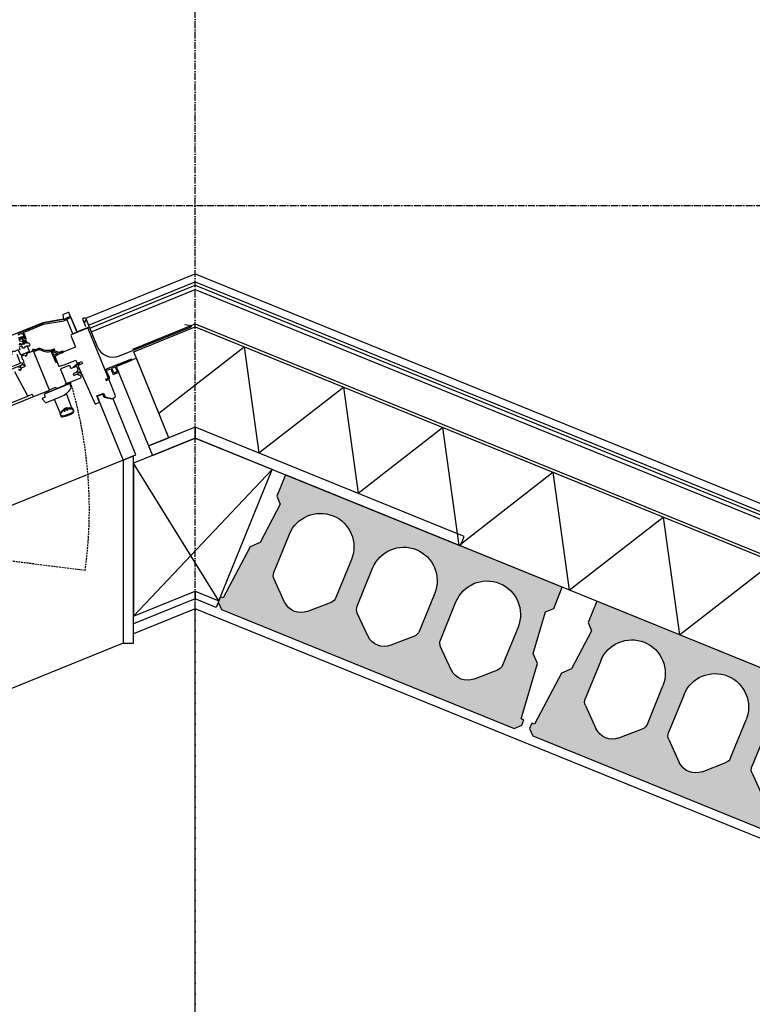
# Model space of a CAD drawing. Header units: millimetres. Extents: x -297000 to 504135, y -166520 to 252050.
# Tile 298 of 416: x 23618 to 24898, y -8295 to -6576. Entities that reach past the tile are written whole.
import ezdxf

# ---------------------------------------------------------------- set-up
doc = ezdxf.new("R2010")
doc.units = ezdxf.units.MM
doc.header["$MEASUREMENT"] = 0
for name, pattern in [('ACAD_ISO10W100', [18, 12, -3, 0, -3]), ('CENTER', [50.800000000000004, 31.75, -6.349999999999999, 6.349999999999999, -6.349999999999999]), ('HIDDEN2', [4.762499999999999, 3.175, -1.5875])]:
    doc.linetypes.add(name, pattern=pattern)
doc.layers.get('Defpoints').update_dxf_attribs({"color": 6})
for name, color, linetype in [('010_D0050_D', 1, 'Continuous'), ('040_AXPRI_B', 9, 'CENTER'), ('068_HATCH_H', 8, 'Continuous'), ('200_PRIMA_G', 3, 'Continuous'), ('210_INSUL_G', 8, 'Continuous'), ('210_WALEX_E', 2, 'Continuous'), ('210_WALEX_G', 2, 'Continuous'), ('220_WALIN_E', 1, 'Continuous'), ('299_CONCR_G', 3, 'Continuous'), ('299_CONCR_H', 251, 'Continuous'), ('299_STEEL_G', 3, 'Continuous'), ('310_WINDO_E', 1, 'Continuous'), ('310_WINDO_G', 1, 'Continuous'), ('420_WAFIN_G', 1, 'Continuous'), ('450_CEIFI_G', 2, 'Continuous'), ('480_OTHFI_G', 4, 'Continuous')]:
    doc.layers.add(name, color=color, linetype=linetype)
doc.styles.add('VMX 2 MEDIUM 50', font='unvr55w.TTF', dxfattribs={"height": 100})
doc.dimstyles.new('VMX 50', dxfattribs={"dimscale": 50, "dimtxt": 1, "dimasz": 1, "dimexe": 2, "dimexo": 2, "dimgap": 0.7, "dimtad": 1, "dimdec": 0, "dimdsep": 46, "dimtxsty": 'VMX 2 MEDIUM 50', "dimblk1": 'VMX-DIM-ARROW', "dimblk2": 'VMX-DIM-ARROW', "dimsah": 1, "dimcen": 1, "dimdle": 2, "dimse1": 1, "dimse2": 1, "dimclrd": 256, "dimclre": 256, "dimclrt": 256, "dimadec": 0, "dimazin": 0, "dimtm": 1e-09, "dimtfac": 1, "dimtdec": 0, "dimtmove": 2, "dimatfit": 2, "dimldrblk": 'VMX-DIM-ARROW', "dimfxl": 0, "dimtolj": 2, "dimlwd": -1, "dimarcsym": 0})

# ---------------------------------------------------------------- blocks, each defined once
blk = doc.blocks.new('VMX-DIM-ARROW')
h = blk.add_hatch(color=256)
edge = h.paths.add_edge_path()
edge.add_arc((0, 0), 0.5, 0, 360)
for p, q in [((0, 2.500000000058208), (0, -2.499999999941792)), ((-2.5, 0), (2.5, 0))]:
    blk.add_line(p, q)
blk = doc.blocks.new('*D480')
at = {"layer": '010_D0050_D'}
blk.add_line((22574.99999995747, -8730.000001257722), (22574.99999995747, -7655.480718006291), dxfattribs=at)
at = {"layer": 'Defpoints', "color": 0}
for p in [(22574.99999995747, -7605.480718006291), (24963.00204499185, -7605.480718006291), (28132.99994922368, -8780.000001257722)]:
    blk.add_point(p, dxfattribs=at)
at = {"layer": '010_D0050_D', "xscale": 50, "yscale": 50, "zscale": 50}
for p, rotation in [((22574.99999995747, -7605.480718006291), 90), ((22574.99999995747, -8780.000001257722), 270)]:
    blk.add_blockref('VMX-DIM-ARROW', p, dxfattribs=dict(at, rotation=rotation))
at = {"layer": '010_D0050_D', "insert": (22488.86605240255, -8192.740359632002), "char_height": 100, "attachment_point": 5, "rotation": 90, "style": 'VMX 2 MEDIUM 50'}
blk.add_mtext('\\A2;1175', dxfattribs=at)
blk = doc.blocks.new('*D481')
at = {"layer": '010_D0050_D'}
blk.add_line((22824.99999995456, -7655.480718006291), (22824.99999995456, -11750.00000125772), dxfattribs=at)
at = {"layer": 'Defpoints', "color": 0}
for p in [(24838.00204498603, -7605.480718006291), (22824.99999995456, -11800.00000125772), (24838.0054926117, -11800.00000125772)]:
    blk.add_point(p, dxfattribs=at)
at = {"layer": '010_D0050_D', "xscale": 50, "yscale": 50, "zscale": 50}
for p, rotation in [((22824.99999995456, -7605.480718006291), 90), ((22824.99999995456, -11800.00000125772), 270)]:
    blk.add_blockref('VMX-DIM-ARROW', p, dxfattribs=dict(at, rotation=rotation))
at = {"layer": '010_D0050_D', "insert": (22738.12189931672, -9702.740359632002), "char_height": 100, "attachment_point": 5, "rotation": 90, "style": 'VMX 2 MEDIUM 50'}
blk.add_mtext('\\A2;4195', dxfattribs=at)
blk = doc.blocks.new('GRID02')
at = {"layer": '040_AXPRI_B', "linetype": 'ACAD_ISO10W100'}
blk.add_line((11599.99999780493, -2483.903999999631), (11599.9999978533, 11470.78071810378), dxfattribs=at)
blk.add_lwpolyline([(-4000, 8700), (27199.99999785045, 8700)], dxfattribs=at)
blk = doc.blocks.new('KANAALPLAAT260_passtrook3')
at = {"layer": '299_CONCR_H'}
h = blk.add_hatch(color=256, dxfattribs=at)
edge = h.paths.add_edge_path(flags=16)
edge.add_arc((-129, 146.5), 58.5, 0, 180, ccw=False)
edge.add_line((-70.5, 146.5), (-70.5, 74.60282490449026))
edge.add_arc((-85.49999999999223, 74.60282490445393), 14.99999999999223, -46.84158311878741, 1.3881162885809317e-10, ccw=False)
edge.add_line((-75.2397319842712, 63.66084609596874), (-107.3285527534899, 33.57123368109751))
edge.add_arc((-128.9999999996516, 56.68257113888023), 31.68257478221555, 228.8145178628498, 313.15841688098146, ccw=False)
edge.add_arc((-129.000000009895, 56.68257114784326), 31.68257478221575, 226.8415831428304, 228.8145178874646, ccw=False)
edge.add_line((-150.6714472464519, 33.57123368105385), (-182.7602680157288, 63.66084609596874))
edge.add_arc((-172.5000000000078, 74.60282490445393), 14.99999999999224, 179.9999999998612, 226.8415831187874, ccw=False)
edge.add_line((-187.5, 74.60282490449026), (-187.5, 146.5))
edge = h.paths.add_edge_path(flags=16)
edge.add_arc((-443, 146.4999999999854), 58.5, 0, 180, ccw=False)
edge.add_line((-384.5, 146.4999999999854), (-384.5, 74.60282490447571))
edge.add_arc((-399.4999999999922, 74.60282490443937), 14.99999999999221, -46.841583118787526, 1.3881162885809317e-10, ccw=False)
edge.add_line((-389.2397319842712, 63.66084609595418), (-421.3285527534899, 33.57123368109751))
edge.add_arc((-442.9999999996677, 56.68257113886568), 31.68257478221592, 228.814517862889, 313.1584168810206, ccw=False)
edge.add_arc((-443.000000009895, 56.68257114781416), 31.68257478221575, 226.8415831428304, 228.8145178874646, ccw=False)
edge.add_line((-464.6714472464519, 33.57123368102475), (-496.7602680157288, 63.66084609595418))
edge.add_arc((-486.5000000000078, 74.60282490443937), 14.99999999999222, 179.9999999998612, 226.8415831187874, ccw=False)
edge.add_line((-501.5, 74.60282490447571), (-501.5, 146.4999999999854))
edge = h.paths.add_edge_path(flags=16)
edge.add_arc((-285.9999999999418, 146.5000000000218), 58.5, -7.105427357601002e-12, 179.9999999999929, ccw=False)
edge.add_line((-227.4999999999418, 146.5000000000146), (-227.4999999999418, 74.60282490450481))
edge.add_arc((-242.499999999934, 74.60282490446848), 14.99999999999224, -46.84158311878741, 1.3881162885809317e-10, ccw=False)
edge.add_line((-232.239731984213, 63.66084609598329), (-264.3285527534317, 33.57123368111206))
edge.add_arc((-285.9999999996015, 56.68257113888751), 31.68257478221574, 228.8145178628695, 313.158416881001, ccw=False)
edge.add_arc((-286.0000000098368, 56.68257114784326), 31.68257478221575, 226.8415831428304, 228.8145178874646, ccw=False)
edge.add_line((-307.6714472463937, 33.57123368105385), (-339.7602680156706, 63.66084609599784))
edge.add_arc((-329.4999999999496, 74.60282490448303), 14.99999999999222, 179.9999999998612, 226.8415831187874, ccw=False)
edge.add_line((-344.4999999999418, 74.60282490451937), (-344.4999999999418, 146.5000000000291))
h.paths.add_polyline_path([(-572, -1.455191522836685e-11), (-572, -10.00000000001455), (-561.9999999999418, -20.00000000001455), (-9.999999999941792, -20), (0, -10), (0, 0), (-5, 0), (-15.04962799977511, 100.4962809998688), (-28.44946200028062, 113.8961149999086), (-35.96350099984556, 189.036499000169), (-24.99999999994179, 200.0000000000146), (-24.99999999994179, 240.0000000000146), (-546.9999999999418, 240), (-546.9999999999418, 200), (-536.0364990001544, 189.0364990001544), (-543.5505379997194, 113.8961149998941), (-556.9503720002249, 100.4962809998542), (-567, -1.455191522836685e-11)])
at = {"layer": '200_PRIMA_G'}
for points in [[(-501.5, 146.4999999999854, -1), (-384.5, 146.4999999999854), (-384.5, 74.60282490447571, -0.2072792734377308), (-389.2397319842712, 63.66084609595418), (-421.3285527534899, 33.57123368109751, -0.3855866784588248), (-463.8629371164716, 32.83884241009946, -0.00860876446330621), (-464.6714472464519, 33.57123368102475), (-496.7602680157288, 63.66084609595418, -0.2072792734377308), (-501.5, 74.60282490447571)], [(-344.4999999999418, 146.5000000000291, -1), (-227.4999999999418, 146.5000000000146), (-227.4999999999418, 74.60282490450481, -0.2072792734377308), (-232.239731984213, 63.66084609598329), (-264.3285527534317, 33.57123368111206, -0.3855866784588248), (-306.8629371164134, 32.83884241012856, -0.00860876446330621), (-307.6714472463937, 33.57123368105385), (-339.7602680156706, 63.66084609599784, -0.2072792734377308), (-344.4999999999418, 74.60282490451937)], [(-187.5, 146.5, -1), (-70.5, 146.5), (-70.5, 74.60282490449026, -0.2072792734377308), (-75.2397319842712, 63.66084609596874), (-107.3285527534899, 33.57123368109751, -0.3855866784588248), (-149.8629371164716, 32.83884241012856, -0.00860876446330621), (-150.6714472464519, 33.57123368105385), (-182.7602680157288, 63.66084609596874, -0.2072792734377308), (-187.5, 74.60282490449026)]]:
    blk.add_lwpolyline(points, format="xyb", close=True, dxfattribs=at)
at = {"layer": '299_STEEL_G'}
blk.add_lwpolyline([(-572, -1.455191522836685e-11), (-572, -10.00000000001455), (-561.9999999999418, -20.00000000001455), (-9.999999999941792, -20), (0, -10), (0, 0), (-5, 0), (-15.04962799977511, 100.4962809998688), (-28.44946200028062, 113.8961149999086), (-35.96350099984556, 189.036499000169), (-24.99999999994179, 200.0000000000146), (-24.99999999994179, 240.0000000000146), (-546.9999999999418, 240), (-546.9999999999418, 200), (-536.0364990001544, 189.0364990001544), (-543.5505379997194, 113.8961149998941), (-556.9503720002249, 100.4962809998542), (-567, -1.455191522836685e-11)], close=True, dxfattribs=at)
blk = doc.blocks.new('KANAALPLAAT260')
at = {"layer": '299_CONCR_H'}
h = blk.add_hatch(color=256, dxfattribs=at)
h.paths.add_polyline_path([(5.049627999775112, 120.4962809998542), (18.44946200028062, 133.8961149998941), (25.96350099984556, 209.0364990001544), (15, 220), (15, 260), (1165, 260), (1165, 220), (1154.036499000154, 209.0364990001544), (1161.550537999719, 133.8961149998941), (1174.950372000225, 120.4962809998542), (1185, 20), (1190, 20), (1190, 10), (1180, 0), (0, 0), (-10, 10), (-10, 20), (-5, 20)])
edge = h.paths.add_edge_path(flags=16)
edge.add_arc((119, 76.68257113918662), 31.68257478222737, 226.8415831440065, 313.1584168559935)
edge.add_line((140.6714472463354, 53.57123368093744), (172.760268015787, 83.66084609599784))
edge.add_arc((162.5, 94.60282490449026), 15, 313.1584168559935, 360)
edge.add_line((177.5, 94.60282490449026), (177.5, 166.5))
edge.add_arc((119, 166.5), 58.5, 0, 180)
edge.add_line((60.5, 166.5), (60.5, 94.60282490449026))
edge.add_arc((75.5, 94.60282490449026), 14.99999999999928, 180, 226.8415831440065)
edge.add_line((65.239731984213, 83.66084609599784), (97.32855275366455, 53.57123368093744))
edge = h.paths.add_edge_path(flags=16)
edge.add_line((254.3285527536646, 53.57123368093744), (222.239731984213, 83.66084609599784))
edge.add_arc((232.5, 94.60282490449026), 14.99999999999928, 180, 226.8415831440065, ccw=False)
edge.add_line((217.5, 94.60282490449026), (217.5, 166.5))
edge.add_arc((276, 166.5), 58.5, 0, 180, ccw=False)
edge.add_line((334.5, 166.5), (334.5, 94.60282490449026))
edge.add_arc((319.5, 94.60282490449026), 15, -46.841583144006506, 0, ccw=False)
edge.add_line((329.760268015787, 83.66084609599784), (297.6714472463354, 53.57123368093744))
edge.add_arc((276, 76.68257113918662), 31.68257478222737, 226.8415831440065, 313.1584168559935, ccw=False)
edge = h.paths.add_edge_path(flags=16)
edge.add_arc((389.5, 94.60282490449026), 14.99999999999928, 180, 226.8415831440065)
edge.add_line((379.239731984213, 83.66084609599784), (411.3285527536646, 53.57123368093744))
edge.add_arc((433, 76.68257113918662), 31.68257478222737, 226.8415831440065, 313.1584168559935)
edge.add_line((454.6714472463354, 53.57123368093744), (486.760268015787, 83.66084609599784))
edge.add_arc((476.5, 94.60282490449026), 15, 313.1584168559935, 360)
edge.add_line((491.5, 94.60282490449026), (491.5, 166.5))
edge.add_arc((433, 166.5), 58.5, 0, 180)
edge.add_line((374.5, 166.5), (374.5, 94.60282490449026))
edge = h.paths.add_edge_path(flags=16)
edge.add_arc((590, 76.68257113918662), 31.68257478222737, 226.8415831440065, 313.1584168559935)
edge.add_line((611.6714472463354, 53.57123368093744), (643.760268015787, 83.66084609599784))
edge.add_arc((633.5, 94.60282490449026), 15, 313.1584168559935, 360)
edge.add_line((648.5, 94.60282490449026), (648.5, 166.5))
edge.add_arc((590, 166.5), 58.5, 0, 180)
edge.add_line((531.5, 166.5), (531.5, 94.60282490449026))
edge.add_arc((546.5, 94.60282490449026), 14.99999999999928, 180, 226.8415831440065)
edge.add_line((536.239731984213, 83.66084609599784), (568.3285527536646, 53.57123368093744))
edge = h.paths.add_edge_path(flags=16)
edge.add_line((725.3285527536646, 53.57123368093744), (693.239731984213, 83.66084609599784))
edge.add_arc((703.5, 94.60282490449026), 14.99999999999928, 180, 226.8415831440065, ccw=False)
edge.add_line((688.5, 94.60282490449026), (688.5, 166.5))
edge.add_arc((747, 166.5), 58.5, 0, 180, ccw=False)
edge.add_line((805.5, 166.5), (805.5, 94.60282490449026))
edge.add_arc((790.5, 94.60282490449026), 15, -46.841583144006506, 0, ccw=False)
edge.add_line((800.760268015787, 83.66084609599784), (768.6714472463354, 53.57123368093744))
edge.add_arc((747, 76.68257113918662), 31.68257478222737, 226.8415831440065, 313.1584168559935, ccw=False)
edge = h.paths.add_edge_path(flags=16)
edge.add_arc((860.5, 94.60282490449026), 14.99999999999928, 180, 226.8415831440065)
edge.add_line((850.239731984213, 83.66084609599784), (882.3285527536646, 53.57123368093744))
edge.add_arc((904, 76.68257113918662), 31.68257478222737, 226.8415831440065, 313.1584168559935)
edge.add_line((925.6714472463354, 53.57123368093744), (957.760268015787, 83.66084609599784))
edge.add_arc((947.5, 94.60282490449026), 15, 313.1584168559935, 360)
edge.add_line((962.5, 94.60282490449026), (962.5, 166.5))
edge.add_arc((904, 166.5), 58.5, 0, 180)
edge.add_line((845.5, 166.5), (845.5, 94.60282490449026))
edge = h.paths.add_edge_path(flags=16)
edge.add_line((1002.5, 94.60282490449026), (1002.5, 166.5))
edge.add_arc((1061, 166.5), 58.5, 0, 180, ccw=False)
edge.add_line((1119.5, 166.5), (1119.5, 94.60282490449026))
edge.add_arc((1104.5, 94.60282490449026), 15, -46.841583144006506, 0, ccw=False)
edge.add_line((1114.760268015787, 83.66084609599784), (1082.671447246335, 53.57123368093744))
edge.add_arc((1061, 76.68257113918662), 31.68257478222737, 226.8415831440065, 313.1584168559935, ccw=False)
edge.add_line((1039.328552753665, 53.57123368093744), (1007.239731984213, 83.66084609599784))
edge.add_arc((1017.5, 94.60282490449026), 14.99999999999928, 180, 226.8415831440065, ccw=False)
at = {"layer": '299_CONCR_G'}
for p, q in [((60.5, 94.60282490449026), (60.5, 166.5)), ((177.5, 166.5), (177.5, 94.60282490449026)), ((531.5, 94.60282490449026), (531.5, 166.5)), ((648.5, 166.5), (648.5, 94.60282490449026)), ((688.5, 94.60282490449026), (688.5, 166.5)), ((805.5, 166.5), (805.5, 94.60282490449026)), ((845.5, 94.60282490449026), (845.5, 166.5)), ((962.5, 166.5), (962.5, 94.60282490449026)), ((1002.5, 94.60282490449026), (1002.5, 166.5)), ((1119.5, 166.5), (1119.5, 94.60282490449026)), ((97.32855275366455, 53.57123368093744), (65.239731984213, 83.66084609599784)), ((254.3285527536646, 53.57123368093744), (222.239731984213, 83.66084609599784)), ((329.760268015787, 83.66084609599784), (297.6714472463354, 53.57123368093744)), ((411.3285527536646, 53.57123368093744), (379.239731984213, 83.66084609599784)), ((486.760268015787, 83.66084609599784), (454.6714472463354, 53.57123368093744)), ((568.3285527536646, 53.57123368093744), (536.239731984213, 83.66084609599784)), ((643.760268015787, 83.66084609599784), (611.6714472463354, 53.57123368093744)), ((725.3285527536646, 53.57123368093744), (693.239731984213, 83.66084609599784)), ((800.760268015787, 83.66084609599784), (768.6714472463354, 53.57123368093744)), ((882.3285527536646, 53.57123368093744), (850.239731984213, 83.66084609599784)), ((957.760268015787, 83.66084609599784), (925.6714472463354, 53.57123368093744)), ((1039.328552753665, 53.57123368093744), (1007.239731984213, 83.66084609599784)), ((1114.760268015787, 83.66084609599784), (1082.671447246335, 53.57123368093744))]:
    blk.add_line(p, q, dxfattribs=at)
blk.add_lwpolyline([(1161.550537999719, 133.8961149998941), (1174.950372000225, 120.4962809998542), (1185, 20), (1190, 20), (1190, 10), (1180, 0), (0, 0), (-10, 10), (-10, 20), (-5, 20), (5.049627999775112, 120.4962809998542), (18.44946200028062, 133.8961149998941), (25.96350099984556, 209.0364990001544), (15, 220), (15, 260), (1165, 260), (1165, 220), (1154.036499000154, 209.0364990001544)], close=True, dxfattribs=at)
for points in [[(222.2397319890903, 83.6608460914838, -0.2072792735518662), (217.5, 94.60282490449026), (217.5, 166.5, -0.9999999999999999), (334.5, 166.5), (334.5, 94.60282490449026, -0.2072792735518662), (329.7602680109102, 83.66084609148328)], [(379.2397319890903, 83.6608460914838, -0.2072792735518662), (374.5, 94.60282490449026), (374.5, 166.5, -0.9999999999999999), (491.5, 166.5), (491.5, 94.60282490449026, -0.2072792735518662), (486.7602680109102, 83.66084609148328)]]:
    blk.add_lwpolyline(points, format="xyb", dxfattribs=at)
blk.add_lwpolyline([(172.760268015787, 83.66084609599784), (140.6714472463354, 53.57123368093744)], dxfattribs=at)
for centre, radius, start, end in [((119, 166.5), 58.5, 0, 180), ((590, 166.5), 58.5, 0, 180), ((747, 166.5), 58.5, 0, 180), ((904, 166.5), 58.5, 0, 180), ((1061, 166.5), 58.5, 0, 180), ((75.5, 94.60282490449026), 14.99999999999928, 180, 226.8415831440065), ((162.5, 94.60282490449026), 15, 313.1584168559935, 0), ((546.5, 94.60282490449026), 14.99999999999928, 180, 226.8415831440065), ((633.5, 94.60282490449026), 15, 313.1584168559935, 0), ((703.5, 94.60282490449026), 14.99999999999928, 180, 226.8415831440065), ((790.5, 94.60282490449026), 15, 313.1584168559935, 0), ((860.5, 94.60282490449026), 14.99999999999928, 180, 226.8415831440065), ((947.5, 94.60282490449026), 15, 313.1584168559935, 0), ((1017.5, 94.60282490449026), 14.99999999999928, 180, 226.8415831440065), ((1104.5, 94.60282490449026), 15, 313.1584168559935, 0), ((119, 76.68257113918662), 31.68257478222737, 226.8415831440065, 313.1584168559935), ((276, 76.68257113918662), 31.68257478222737, 226.8415831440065, 313.1584168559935), ((433, 76.68257113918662), 31.68257478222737, 226.8415831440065, 313.1584168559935), ((590, 76.68257113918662), 31.68257478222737, 226.8415831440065, 313.1584168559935), ((747, 76.68257113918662), 31.68257478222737, 226.8415831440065, 313.1584168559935), ((904, 76.68257113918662), 31.68257478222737, 226.8415831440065, 313.1584168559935), ((1061, 76.68257113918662), 31.68257478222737, 226.8415831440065, 313.1584168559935)]:
    blk.add_arc(centre, radius, start, end, dxfattribs=at)
at = {"layer": '299_CONCR_G', "linetype": 'ByBlock'}
blk.add_point((119.0456621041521, 224.9999821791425), dxfattribs=at)
blk = doc.blocks.new('VELUX')
at = {"layer": '310_WINDO_E', "color": 8, "linetype": 'HIDDEN2'}
blk.add_lwpolyline([(-184.5886118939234, -309.8431769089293), (-1556.357164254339, 462.4099769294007)], dxfattribs=at)
at = {"layer": '310_WINDO_E', "color": 8}
for points in [[(-152.5837629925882, 5.019762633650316), (-1558.883764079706, 5.001187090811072)], [(-1550.133784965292, 10.0001629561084), (-161.3325716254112, 10.02078669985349)], [(-121.190602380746, -38.45033588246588), (-121.9175979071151, -12.64448707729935)], [(-99.1848527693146, -38.45439188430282), (-98.40717948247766, -10.94626253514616)], [(-50.58843390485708, -155.8921760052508), (-1615.588433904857, -155.8921760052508)]]:
    blk.add_lwpolyline(points, dxfattribs=at)
at = {"layer": '310_WINDO_E', "color": 8, "linetype": 'HIDDEN2'}
blk.add_arc((-852.9730166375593, 76.28388679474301), 771.9007230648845, 329.9848841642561, 354.6872389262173, dxfattribs=at)
at = {"layer": '310_WINDO_G', "color": 2}
blk.add_line((-50.58855096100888, -35.89217599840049), (-50.5892532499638, -41.89217595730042), dxfattribs=at)
at = {"layer": '310_WINDO_G', "color": 3}
for points in [[(-23.12093343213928, 90.99732448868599), (-18.96818735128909, 95.14909854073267, -0.6681786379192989), (-17.77327054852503, 94.65398392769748), (-17.77473482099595, 82.14398401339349, -0.414213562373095), (-18.274793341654, 81.64404254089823), (-40.67479318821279, 81.64666441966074, -0.414213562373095), (-41.17473466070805, 82.14672294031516), (-41.1706192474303, 117.3067226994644, 0.4142135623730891), (-42.57045537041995, 118.7068865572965), (-51.71342464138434, 118.7079567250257, 0.3541185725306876), (-52.83840099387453, 117.797186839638), (-54.13506354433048, 111.700378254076, -0.414213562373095), (-54.96536815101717, 111.1613102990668), (-90.47045504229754, 118.7124931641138), (-161.6204545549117, 118.7208211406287, 0.4142135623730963), (-165.2708817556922, 115.071248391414), (-165.2726257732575, 100.1712484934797, 0.9999999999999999), (-160.5726258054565, 100.170698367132), (-160.5721985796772, 103.8206983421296)], [(-133.7732368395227, 91.91795567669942), (-131.6732368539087, 91.91770987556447, -0.4142135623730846), (-130.8733304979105, 91.11761624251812), (-130.8743605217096, 82.31761630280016, -0.414213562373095), (-132.0745009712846, 81.11775676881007), (-146.0745008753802, 81.11939544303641, -0.4142135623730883), (-147.2743604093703, 82.31953589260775), (-147.2735705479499, 89.06771052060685, 0.4477953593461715), (-149.8332897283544, 91.35326875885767), (-154.5041649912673, 90.82243176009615, -0.2635324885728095), (-155.2297859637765, 91.13109024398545, 0.5296731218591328), (-160.0201700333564, 90.85931185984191, -0.2489284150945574), (-160.6623930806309, 90.47177289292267), (-163.1880369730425, 90.33272055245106, 1.105060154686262), (-163.0147904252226, 88.28145128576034), (-160.1244181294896, 88.28111297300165)], [(-23.17448144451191, 84.30902156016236), (-23.17295981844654, 97.3090214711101, -0.9999999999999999), (-17.77295985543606, 97.3083894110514), (-17.78028707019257, 44.70838983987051, 0.414213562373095), (11.91623639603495, 15.0049137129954), (146.9162363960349, 15.0049137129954, 0.6681786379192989), (147.6235429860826, 16.71193771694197), (138.3981417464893, 22.13245171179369)]]:
    blk.add_lwpolyline(points, format="xyb", dxfattribs=at)
at = {"layer": '310_WINDO_G', "color": 1}
for points in [[(-139.7978607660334, 104.7955321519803), (-138.5080906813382, 106.0850003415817, 0.1989123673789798), (-138.3909002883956, 106.3678293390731, 0.4142135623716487), (-138.7908534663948, 106.7678761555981)], [(-139.8275613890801, 107.7604013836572), (-133.103774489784, 108.9451749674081, 0.3639702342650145), (-132.6905409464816, 109.4375304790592, 0.414213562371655), (-133.1904824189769, 109.9375889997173), (-140.1437862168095, 109.9384028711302, -0.5773502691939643)], [(-137.7011249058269, 115.767748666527), (-130.289800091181, 115.7668811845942, -0.4142135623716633), (-129.789858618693, 115.2668226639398), (-129.7904906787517, 109.8668227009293, -0.4142135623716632), (-130.2905491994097, 109.3668812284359), (-130.6905491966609, 109.3669280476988, 0.4142135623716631), (-131.1906077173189, 108.8669865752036), (-131.1906462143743, 108.5380873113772, 0.3639702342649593), (-130.7775279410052, 108.0456350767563), (-129.153913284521, 107.7591520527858, -0.3639702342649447), (-128.7407950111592, 107.2666998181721, -0.4142135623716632), (-129.24085353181, 106.7667583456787), (-130.1908535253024, 106.7668695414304, 0.4142135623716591), (-130.5909003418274, 106.3669163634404, 0.1989123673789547), (-130.4737761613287, 106.0840599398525), (-128.0533488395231, 103.6630659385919, 0.1989123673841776), (-127.8205174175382, 103.5665920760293, 0.4142135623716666), (-127.4911895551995, 103.8958428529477), (-127.4896479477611, 117.0665534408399, 0.4142135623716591), (-128.4895308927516, 118.0666704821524), (-138.7400861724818, 118.0678702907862, 0.2679491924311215)], [(-139.8532008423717, 104.8297117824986), (-134.4711718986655, 101.5056151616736), (-135.105502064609, 99.14563687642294, -0.2813554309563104), (-135.7817108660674, 98.62688935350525), (-138.8220059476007, 98.61614878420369), (-140.9055273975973, 99.90299184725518, 0.1113443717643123), (-142.153440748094, 100.3325340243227, -0.2130794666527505)], [(-128.8068245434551, 98.25548291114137, -0.4931450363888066), (-129.2898599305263, 97.62612948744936), (-130.180828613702, 97.62623377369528, -0.3394542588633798), (-130.6637481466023, 97.99688077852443), (-130.8650946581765, 98.748668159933, -0.4931454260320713), (-130.5752727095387, 99.12627995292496), (-130.4662403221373, 99.12626719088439, 0.4931454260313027), (-130.1764183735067, 99.50387898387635), (-130.6723802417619, 101.355700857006, 0.3394542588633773), (-131.1552997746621, 101.726347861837), (-132.9946369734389, 101.7265631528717, 0.3394542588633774), (-133.4776432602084, 101.3560292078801), (-133.9740386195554, 99.50432348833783, 0.4931454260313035), (-133.6843050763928, 99.12664385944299), (-133.5752726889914, 99.12663109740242, -0.4931454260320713), (-133.2855391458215, 98.74895146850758), (-133.4870616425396, 97.99721124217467, -0.3394542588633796), (-133.9700679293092, 97.62667729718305), (-138.9702456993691, 97.62726255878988, -0.1316524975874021), (-139.3202347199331, 97.72108574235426), (-140.4290055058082, 98.36140790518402, -1.000000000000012), (-139.9289041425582, 99.2273747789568), (-139.0521684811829, 98.72105437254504, 0.1316524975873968), (-138.7021794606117, 98.62723118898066), (-135.7817108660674, 98.62688935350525, 0.339454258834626), (-135.105502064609, 99.14563687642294), (-133.9898282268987, 103.3074397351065, 0.1539147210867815), (-134.0081422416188, 103.7280293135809), (-134.965012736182, 106.3579671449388, 0.339454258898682), (-135.64110008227, 106.8768729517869), (-139.7685137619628, 106.8773560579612, -0.8838569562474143)], [(-138.6183967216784, 107.8772214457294), (-134.9862160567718, 107.8767963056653, 1), (-134.1862160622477, 107.8767026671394), (-130.3038541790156, 107.8762482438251), (-129.0685561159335, 107.5655414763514, -0.8838569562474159), (-129.1539712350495, 106.8761136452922), (-133.0839679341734, 106.8765736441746, 0.4931454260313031), (-133.7602191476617, 105.9954794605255), (-132.5084878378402, 103.2453329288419, 0.3394542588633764), (-131.832400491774, 102.7264271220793), (-131.1551827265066, 102.7263478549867, -0.3394542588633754), (-129.7064241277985, 101.6144068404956), (-128.806824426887, 98.2554824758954)], [(-135.2099738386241, 91.95839611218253, 0.01401238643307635), (-131.6732368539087, 91.91770987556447, -0.01401238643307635), (-135.2099738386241, 91.95839611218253, -0.7514281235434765), (-139.0579065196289, 91.17254945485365), (-139.6729935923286, 92.96826802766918, -0.1246883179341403), (-139.3429830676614, 94.2703952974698, 0.5118895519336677), (-139.5546578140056, 94.7086865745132), (-143.9784421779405, 95.48925302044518, 0.413478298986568)], [(-144.3258756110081, 95.24668750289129), (-145.1051307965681, 90.89423054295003, -1.050481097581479), (-145.6990392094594, 90.9742372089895)], [(-143.2574762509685, 98.62000375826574), (-141.2455371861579, 98.61976826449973, -0.1316524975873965), (-140.7955513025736, 98.49913845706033), (-139.342288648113, 97.6598700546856, 0.1320706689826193), (-139.1918001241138, 97.61966046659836), (-135.0587461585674, 97.62597185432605, -0.2126525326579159), (-134.1525368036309, 97.26200115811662, 0.2029353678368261), (-133.7217827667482, 97.07960199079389), (-133.6922265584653, 97.07959853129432, 0.3048829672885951), (-133.1365723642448, 97.45304509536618), (-132.6580567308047, 98.62652373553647), (-132.6552872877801, 99.73594719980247, 0.6135550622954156), (-132.9578843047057, 99.92462593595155), (-133.7202858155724, 99.41608684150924, -0.9584509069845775), (-133.9411451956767, 99.74915340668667), (-133.1549585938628, 100.5186361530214, -0.2044135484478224), (-132.0720557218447, 100.9805120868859, -0.2044135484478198), (-130.9892610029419, 100.5183826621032), (-130.2032545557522, 99.74871589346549, -0.9584509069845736), (-130.4241918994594, 99.41570103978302), (-131.1864743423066, 99.92441859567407, 0.6135550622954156), (-131.4891155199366, 99.7358107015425), (-131.4866057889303, 98.62638661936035), (-131.0083648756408, 97.45279599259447, 0.3048829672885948), (-130.4527981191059, 97.07921936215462), (-130.423241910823, 97.07921590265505, 0.2029353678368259), (-129.9924451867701, 97.26151422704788, -0.5188654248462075), (-128.0541579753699, 96.95566547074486), (-127.7172286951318, 96.27052934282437, 0.1055898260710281), (-127.4586798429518, 95.94246278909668, -0.5722618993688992), (-127.0381744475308, 90.29196573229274, -0.2990716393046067), (-128.1338837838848, 90.21998866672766, 0.1581817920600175), (-131.6732368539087, 91.91770987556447)], [(-159.6273545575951, 59.77058744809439, 1.000000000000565), (-155.1273545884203, 59.77006073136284), (-155.1273076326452, 60.17122700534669), (-148.4788784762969, 60.17044881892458, 0.2503887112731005), (-148.2294836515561, 60.30365632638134), (-147.1926575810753, 61.52047792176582, 0.5995026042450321), (-147.4419821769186, 61.98727041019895), (-147.9243441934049, 61.98732686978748, -0.3038513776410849), (-148.2016980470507, 62.17306681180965, 0.5596507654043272), (-155.9022088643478, 61.85929807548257, -0.3262996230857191), (-156.0927425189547, 61.7201737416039), (-159.0125804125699, 61.72051550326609, -0.2962134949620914)]]:
    blk.add_lwpolyline(points, format="xyb", dxfattribs=at)
for points in [[(-41.17159069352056, 109.0071809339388), (-41.17135659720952, 111.0071809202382), (-49.74872889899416, 111.0081848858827, -0.1543871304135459), (-54.55151311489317, 110.5418228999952), (-89.91467569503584, 118.0628214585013), (-124.8986536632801, 118.0671961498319), (-124.8988877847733, 116.0669811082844), (-90.12542323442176, 116.062910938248), (-54.9675654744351, 108.5855763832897, 0.1433809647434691), (-49.36376686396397, 109.0081398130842), (-44.72137314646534, 109.0075964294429)], [(-125.4870802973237, 79.79185868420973), (-123.2879092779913, 79.79160127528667, -0.244237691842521), (-122.4698057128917, 79.36650564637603, 0.2442376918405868), (-120.0154950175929, 78.0912187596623), (-114.229773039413, 78.09054155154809, -0.2397059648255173), (-111.8053552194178, 76.85703399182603, 0.2453867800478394), (-91.80757513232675, 67.01481674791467), (-88.83784245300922, 67.01396755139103), (-88.83727055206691, 69.01396746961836), (-91.8317187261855, 69.01482373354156, -0.2456447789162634), (-110.1905743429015, 78.03707123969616, 0.2395505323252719), (-114.2295389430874, 80.09054153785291), (-120.0152609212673, 80.0912187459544, -0.2442376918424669), (-120.8333644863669, 80.51631437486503, 0.2442376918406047), (-123.2876751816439, 81.79160126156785), (-125.4868462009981, 81.79185867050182)], [(-94.1235136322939, 46.58070469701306), (-93.07888727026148, 46.67197445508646), (-93.07865201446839, 48.68188049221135, -0.3831066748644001), (-93.26581581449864, 48.87266135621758), (-93.58744452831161, 56.15939031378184, -0.4027267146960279), (-92.67180782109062, 57.20000328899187), (-81.77972134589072, 58.1114755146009), (-79.34913870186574, 58.11119101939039), (-76.18479742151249, 58.17388039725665), (-76.18468775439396, 59.11082063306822, 0.41421356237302), (-77.18457069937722, 60.11093767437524), (-81.86314057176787, 60.11148529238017), (-83.5153968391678, 59.9732210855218, -0.2207343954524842), (-83.91068690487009, 60.11796754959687), (-89.9519085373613, 66.16060357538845, -0.6681786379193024), (-89.59825524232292, 67.0141155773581), (-92.94389342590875, 67.01450717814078, -0.03863897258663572), (-96.50013927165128, 67.20358331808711, 0.005182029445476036), (-95.99999077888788, 67.11561759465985, -0.3670636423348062), (-95.5814928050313, 66.62224637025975), (-95.58273382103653, 56.01963634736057, 0.01105729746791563), (-95.58224747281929, 55.99752980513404), (-95.20669824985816, 47.48919307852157, 0.4140144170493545)], [(-93.58159428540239, 65.7551327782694, -0.6681786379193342), (-92.72799951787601, 66.10858625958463), (-87.11813341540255, 60.49740675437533, -0.6383580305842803), (-87.4300328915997, 59.64563627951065), (-92.83858900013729, 59.19303716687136, 0.01452509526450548), (-93.0117510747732, 59.17346757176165, -0.4563527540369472), (-93.58230671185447, 59.66852296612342)], [(-61.40304454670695, 10.37275299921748), (-61.5731688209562, 12.52166920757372, 0.3786120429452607), (-64.43167694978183, 15.28199623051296), (-65.39833613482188, 15.3095578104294), (-65.86751606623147, 15.46193289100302, -0.3249897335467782), (-66.28218366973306, 16.03266230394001), (-66.28198738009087, 17.7096612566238, 0.6681786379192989), (-66.79409458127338, 17.9218532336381), (-67.4941765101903, 17.22193517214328, 0.1989123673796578), (-67.58206930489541, 17.00981342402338), (-67.58212782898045, 16.50981342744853), (-74.68212778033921, 16.51064446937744), (-74.68250233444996, 13.31064449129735), (-67.58250238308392, 13.30981344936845), (-67.58260772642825, 12.40981345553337), (-66.96551381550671, 11.86831986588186, 0.6681786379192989), (-66.28263800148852, 12.15108265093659), (-66.28244656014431, 13.78666024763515, -0.3249897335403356), (-65.86764536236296, 14.35729257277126), (-65.39842977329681, 14.50955781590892), (-65.13884586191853, 14.52028951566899, -0.404325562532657), (-62.01287307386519, 11.76010507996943), (-61.90304454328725, 10.37281152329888, 0.9999999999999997)], [(-69.26720767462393, 26.61001073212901, -0.8497457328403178), (-69.42637224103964, 27.58398119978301), (-59.51227116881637, 30.91447098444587, 0.09464960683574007), (-58.95942344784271, 30.80880425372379), (-53.08074383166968, 30.80811616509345), (-53.0812120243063, 26.80811619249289), (-58.64965066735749, 26.80876796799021), (-58.01700825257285, 28.46060996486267, 0.5578057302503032), (-58.53320946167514, 29.13700509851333)], [(-131.2139473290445, 5.026144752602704), (-131.2142049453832, 2.825201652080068), (-86.71420525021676, 2.819993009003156), (-86.7139720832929, 4.81205269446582), (-91.15709482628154, 4.812572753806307), (-91.50718315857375, 5.03545778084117, 0.6985882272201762), (-95.14356463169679, 3.248866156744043), (-110.1435646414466, 3.250621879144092, 0.2549802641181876), (-114.0405265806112, 5.979507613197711), (-124.2202573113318, 5.969463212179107, -0.3071037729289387), (-125.6139474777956, 5.024546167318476), (-125.6139474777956, 5.024546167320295), (-131.2139474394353, 5.025201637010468)]]:
    blk.add_lwpolyline(points, format="xyb", close=True, dxfattribs=at)
for points in [[(-41.17159074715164, 109.006722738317), (-41.17486809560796, 81.00672294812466), (-48.8248683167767, 81.0076183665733), (-48.82159096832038, 109.0076181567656)], [(-1590.376356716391, 68.28777872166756), (-150.5743584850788, 68.27999501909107), (-150.5748266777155, 64.27999504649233), (-1590.376356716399, 64.27999504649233), (-1590.375888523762, 68.27999501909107)]]:
    blk.add_lwpolyline(points, close=True, dxfattribs=at)
at = {"layer": '310_WINDO_G', "color": 2}
for points in [[(-160.1159380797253, 60.02064463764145, 1.095445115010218), (-154.638712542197, 60.02000353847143), (-147.0773253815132, 60.01911849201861), (-147.0763889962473, 68.01911843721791), (-146.0763890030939, 68.01900138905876), (-146.0759208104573, 72.01900136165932), (-147.0759208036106, 72.01911840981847), (-147.0753355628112, 77.0191183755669), (-146.0751014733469, 79.01900131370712), (-140.0751015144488, 79.01829902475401), (-140.0753941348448, 76.5182990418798), (-137.0753941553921, 76.51794789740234), (-137.0749844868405, 80.01794787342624), (-125.5749845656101, 80.01660181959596, -0.4142135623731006), (-124.0751601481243, 78.5164262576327), (-124.0835876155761, 6.516426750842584, -0.414213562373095), (-125.583763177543, 5.016602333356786), (-152.5837629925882, 5.019762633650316, -0.414213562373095), (-154.083587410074, 6.519938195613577), (-154.0832947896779, 9.01993817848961, 0.414213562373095), (-155.0831777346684, 10.02005521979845), (-161.3325716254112, 10.02078669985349, -0.3838640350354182), (-162.8241972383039, 11.36416860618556), (-167.7006143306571, 57.81247546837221, -0.4452286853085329)], [(-20.57498528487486, 80.00431176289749), (-21.57486822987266, 81.00442880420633), (-52.17486802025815, 81.00801047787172), (-53.17498506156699, 80.00812753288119), (-53.17754841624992, 58.10812768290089), (-81.72754822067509, 58.11146940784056), (-91.76569643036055, 56.84455006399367, 0.3778685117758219), (-93.07787075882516, 55.35653158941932), (-93.07974206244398, 39.36906436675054, 0.3778685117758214), (-91.76791610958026, 37.88073875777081), (-81.73006475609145, 36.61146955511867), (-61.58006489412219, 36.60911103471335), (-61.58043695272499, 33.43043140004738, 0.1989123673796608), (-61.14122127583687, 32.36971981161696), (-60.02003218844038, 31.24826822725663, 0.1989123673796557), (-58.95942344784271, 30.80880425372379), (-53.08074383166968, 30.80811616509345), (-53.0812120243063, 26.80811619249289), (-60.02945345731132, 26.80892947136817, 0.4241829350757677), (-61.52877227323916, 25.25823890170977), (-59.08918155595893, -46.89217592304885), (-50.58983849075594, -46.89217592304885), (-50.58843391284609, -34.8921760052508), (-38.08843399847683, -34.89363910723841), (-38.08925333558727, -41.89363905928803), (-27.69010785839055, -49.19485631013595), (-22.59010789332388, -49.19545325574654), (-20.58987381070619, -47.19568736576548), (-20.58636236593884, -17.19568757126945), (-21.58624531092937, -16.19557052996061), (-25.58624528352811, -16.19510233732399), (-25.58596436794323, -13.79510235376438), (-21.58596439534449, -13.795570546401), (-20.58584735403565, -12.79568760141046), (-20.57498528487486, 80.00431176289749)], [(-113.2876930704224, -35.31359701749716, -0.3568872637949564), (-113.371709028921, -35.4083368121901, 0.1125732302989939), (-121.61745613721, -38.73938928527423, 0.2453926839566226), (-122.6891248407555, -40.79089337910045), (-122.6894350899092, -43.44150449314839, 0.3592692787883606), (-120.2597798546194, -46.38714117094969, 0.04782695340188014), (-110.1898929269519, -47.3537630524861, 0.04782695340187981), (-100.1197799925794, -46.38949852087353, 0.3592692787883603), (-97.68943526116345, -43.44443069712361), (-97.68912501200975, -40.79381958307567, 0.2453926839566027), (-98.76031343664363, -38.74206467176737, 0.1125732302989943), (-107.0052805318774, -35.40908199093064, -0.3568872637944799), (-107.0892743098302, -35.31432253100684, 0.4026134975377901), (-108.0883713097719, -34.35396198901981), (-112.2883712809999, -34.35347038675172, 0.4026134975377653), (-113.2876930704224, -35.31359701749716, -0.4026134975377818), (-112.2883712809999, -34.35347038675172), (-108.0883713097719, -34.35396198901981, -0.4026134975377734), (-107.0892743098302, -35.31432253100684)]]:
    blk.add_lwpolyline(points, format="xyb", dxfattribs=at)
at = {"layer": '310_WINDO_G', "color": 1}
blk.add_lwpolyline([(-152.5725743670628, 68.2799950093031), (-152.5724857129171, 84.28028695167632)], dxfattribs=at)
at = {"layer": '310_WINDO_G', "color": 2}
for points in [[(-74.68279202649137, 13.31064452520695), (-67.5827920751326, 13.30981348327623), (-67.58289741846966, 12.40981348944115), (-64.52259551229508, 9.348795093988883, -0.1989123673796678), (-64.08337983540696, 8.288083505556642), (-64.08361143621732, 6.309403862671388, -0.414213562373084), (-65.58378699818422, 4.809579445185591), (-90.58378682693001, 4.812505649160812, -0.414213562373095), (-92.0836112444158, 6.312681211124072), (-92.08068504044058, 31.31268103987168, -0.414213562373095), (-90.58050947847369, 32.81250545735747), (-76.58050957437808, 32.81086678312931, -0.414213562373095), (-75.08068515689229, 31.31069122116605), (-75.08105971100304, 28.11069124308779, 0.414213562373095), (-73.58123529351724, 26.61051568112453), (-65.58123534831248, 26.60957929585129, -0.414213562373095), (-64.08141093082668, 25.10940373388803), (-64.08182980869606, 21.53072410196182, -0.1989123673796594), (-64.52129378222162, 20.47011536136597), (-67.58231217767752, 17.4098134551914), (-67.58241752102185, 16.50981346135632), (-74.6824174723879, 16.51064450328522)], [(-109.1858304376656, -12.64597730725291, 0.1667956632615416), (-87.69556602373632, -5.274669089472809, 0.1940821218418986), (-87.13171693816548, -4.304383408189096), (-86.18918452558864, 2.240782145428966, 0.4567162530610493), (-86.68402094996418, 2.812049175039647), (-132.184020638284, 2.817374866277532), (-135.1840791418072, 2.317726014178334), (-135.1847229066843, -3.182273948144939), (-140.8578343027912, -3.181609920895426), (-141.1847777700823, -3.650647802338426), (-138.229305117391, -11.66191212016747, 0.3140689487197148), (-136.8221914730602, -12.64274252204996)], [(-121.4894350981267, -43.44164495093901), (-121.489124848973, -40.79103383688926, -0.2453926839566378), (-120.9318571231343, -39.72425170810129, -0.09864253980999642), (-114.1986283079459, -36.78592808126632, -0.4786669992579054), (-113.2887417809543, -37.51877523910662), (-113.2888102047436, -38.1033533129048, 0.414213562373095), (-112.7888687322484, -38.60341183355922), (-112.2888687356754, -38.6034703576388, 0.4142135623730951), (-111.7888102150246, -38.10352888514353), (-111.788634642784, -36.603528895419, -0.414213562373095), (-111.0385468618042, -35.85361668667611), (-109.3385468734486, -35.8538156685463, -0.4142135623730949), (-108.5886346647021, -36.60390344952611), (-108.5888102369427, -38.10390343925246, 0.414213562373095), (-108.0888687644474, -38.60396195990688), (-107.5888687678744, -38.60402048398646, 0.4142135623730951), (-107.0888102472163, -38.10407901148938), (-107.088741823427, -37.51950093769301, -0.4786669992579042), (-106.1786837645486, -36.78686680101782, -0.09864253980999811), (-99.44614298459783, -39.72676657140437, -0.2453926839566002), (-98.88912500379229, -40.79367912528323), (-98.88943525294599, -43.44429023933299, -0.3592692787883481), (-100.3476420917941, -45.21133093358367, -0.09587320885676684), (-120.0316419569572, -45.20902695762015, -0.3592692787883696)]]:
    blk.add_lwpolyline(points, format="xyb", close=True, dxfattribs=at)
at = {"layer": '310_WINDO_G', "color": 3}
blk.add_lwpolyline([(29.41415264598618, 2), (-18.08584735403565, 2, 0.414213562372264), (-20.58584735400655, -0.5), (-20.58584735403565, -13.49999999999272, -0.414213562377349), (-21.08584735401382, -14.00000000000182), (-25.38584735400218, -14.00000000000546), (-25.38584735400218, -15.99999999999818), (-21.08584735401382, -15.99999999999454, 0.4142135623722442), (-18.5858473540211, -13.50000000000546), (-18.58584735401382, -0.500000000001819, -0.4142135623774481), (-18.08584735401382, -3.637978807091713e-12), (-10.485281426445, 0), (-10.48528135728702, -10.99999999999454), (0.002893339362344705, -11.00000000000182), (0, 0), (29.41415264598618, 7.275957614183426e-12)], format="xyb", close=True, dxfattribs=at)
blk.add_lwpolyline([(-2.000000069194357, -5.456968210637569e-12), (-1.997632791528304, -9.000000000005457), (-8.485281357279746, -9), (-8.485281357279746, 1.818989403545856e-12)], close=True, dxfattribs=at)
at = {"layer": '310_WINDO_G', "color": 2}
blk.add_lwpolyline([(-50.58843390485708, -35.8921760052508), (-50.58843390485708, -155.8921760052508), (-26.58843391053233, -155.8926980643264), (-26.58874545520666, -50.19217767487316), (-28.81853220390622, -50.1921759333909), (-39.90259494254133, -42.41200358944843), (-39.90258985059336, -35.89216727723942), (-50.58843390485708, -35.8921760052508)], dxfattribs=at)
blk = doc.blocks.new('VELUX_dakraam')
at = {"layer": '210_WALEX_E'}
for points in [[(-80.49213921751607, 168), (-80.49213921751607, 18), (-42.49213921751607, 18), (-42.49213921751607, 168), (-80.49213921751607, 168)], [(7.311106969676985, 18), (-80.49213921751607, 18), (-80.49213921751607, 0), (0, 0), (7.311106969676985, 18)], [(0, 0), (358.3866432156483, -348.6531427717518), (370.9381563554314, -335.7512236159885), (7.311106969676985, 18), (0, 0)]]:
    blk.add_lwpolyline(points, dxfattribs=at)
at = {"layer": '210_WALEX_E', "color": 1}
blk.add_lwpolyline([(-217.0976307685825, -247.5014237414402), (-100.5260592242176, -247.5012202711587), (-68.6550776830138, -278.5064356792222), (103.9277268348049, -101.1045597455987), (-5.513811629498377e-12, 0), (-116.570255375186, -7.519485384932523e-05), (-217.0976307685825, -247.5014237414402)], dxfattribs=at)
at = {"layer": '210_WALEX_E', "color": 8}
for points in [[(-68.6550776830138, -278.5064356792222), (-116.570255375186, -7.519485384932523e-05)], [(-217.0976307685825, -247.5014237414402), (103.9277268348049, -101.1045597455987)]]:
    blk.add_lwpolyline(points, dxfattribs=at)
at = {"layer": '210_WALEX_G'}
blk.add_lwpolyline([(-131.0805731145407, 12.10766589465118), (-251.5006152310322, -284.3700119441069), (-234.8237458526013, -291.1436393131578), (-111.6526134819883, 12.10730347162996), (-131.0805731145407, 12.10766589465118)], dxfattribs=at)
at = {"layer": '310_WINDO_E', "color": 8}
blk.add_lwpolyline([(-251.5006152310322, -284.3700119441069), (-1816.500445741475, -284.3694365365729)], dxfattribs=at)
at = {"layer": '420_WAFIN_G'}
blk.add_lwpolyline([(-217.0976108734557, -247.5013747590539), (-100.5260592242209, -247.5012202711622), (-105.6031674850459, -260.0012049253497), (-222.1747297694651, -260.0013904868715)], close=True, dxfattribs=at)
blk.add_lwpolyline([(-77.3713809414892, -287.4661263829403), (-105.6031801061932, -260.0012359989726), (-100.5260592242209, -247.5012202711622), (-68.6550776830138, -278.5064356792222), (-77.3713809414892, -287.4661263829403)], dxfattribs=at)
blk.add_blockref('VELUX', (-80.49213921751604, 168))
blk = doc.blocks.new('1006_X-03.01')
at = {"layer": '068_HATCH_H'}
for points in [[(11408.83647613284, 8502.939864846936), (11599.99999976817, 8580.585252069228), (14483.72050056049, 7409.296971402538)], [(11413.7811713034, 8490.761122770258), (11599.99999976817, 8566.39811025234), (14457.77063260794, 7405.649955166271)], [(11415.80661308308, 8485.772476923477), (11599.99999976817, 8560.586785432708), (14447.14107003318, 7404.156067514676)], [(11418.4620243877, 8479.23222150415), (11599.99999976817, 8552.967974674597), (14433.20541367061, 7402.197538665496)], [(11536.46231067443, 8336.931807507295), (11685.53414724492, 8452.957491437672), (11711.22648218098, 8267.66878717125), (11858.8450396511, 8382.563354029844), (11884.5373745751, 8197.274649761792), (12032.15592853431, 8312.169213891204), (12060.70296733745, 8106.292875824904), (12224.72358673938, 8233.953505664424), (12253.27062554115, 8028.077167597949), (12417.29124494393, 8155.737797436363), (12445.83828374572, 7949.861459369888), (12609.85890667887, 8077.522091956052)]]:
    blk.add_lwpolyline(points, dxfattribs=at)
at = {"layer": '210_INSUL_G', "color": 1}
blk.add_lwpolyline([(12063.24578663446, 8105.260056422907), (12070.01946566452, 8121.936904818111), (11599.99999787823, 8312.84593854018), (11553.85770975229, 8294.104204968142), (11492.89460893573, 8444.19581480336), (11599.99993712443, 8487.69914475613), (14137.50012863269, 7457.036070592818), (14137.50012863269, 7262.754757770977), (12063.24578664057, 8105.260056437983)], close=True, dxfattribs=at)
at = {"layer": '220_WALIN_E'}
blk.add_lwpolyline([(11599.99999784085, 3800), (11600.00204712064, 7995.519283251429)], dxfattribs=at)
at = {"layer": '450_CEIFI_G'}
blk.add_lwpolyline([(15806.04025614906, 7348.097006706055), (15080.00004439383, 7053.199359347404), (15080.00004439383, 6779.171441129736), (13922.49996550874, 6779.171441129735), (13922.49996550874, 7052.183985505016), (11600.00204712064, 7995.519283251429), (11491.99958919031, 7951.651476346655)], dxfattribs=at)
at = {"layer": '480_OTHFI_G', "ltscale": 5}
blk.add_lwpolyline([(11491.01302848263, 8448.82827149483), (11599.99993540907, 8493.09584858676), (14142.50012863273, 7460.401910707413)], dxfattribs=at)
blk.add_blockref('GRID02', (0, 0))
for name, p, rotation in [('VELUX_dakraam', (11599.99999787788, 8293.417807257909), 22.10564222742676), ('KANAALPLAAT260_passtrook3', (12173.97202937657, 7801.244339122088), 337.8943577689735)]:
    blk.add_blockref(name, p, dxfattribs=dict(rotation=rotation))
at = {"xscale": -1, "rotation": 337.8943577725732}
blk.add_blockref('KANAALPLAAT260', (13282.86807024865, 7329.254328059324), dxfattribs=at)

msp = doc.modelspace()

# ---------------------------------------------------------------- block references
msp.add_blockref('1006_X-03.01', (12325.00000211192, -15600.00000125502))

# ---------------------------------------------------------------- dimensions: what is measured, and where the dimension line sits
at = {"layer": '010_D0050_D'}
for base, p1, p2, picture, middle in [((22574.99999995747, -7605.480718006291), (28132.99994922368, -8780.000001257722), (24963.00204499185, -7605.480718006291), '*D480', (22488.86605240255, -8192.740359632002)), ((22824.99999995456, -11800.00000125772), (24838.00204498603, -7605.480718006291), (24838.0054926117, -11800.00000125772), '*D481', (22738.12189931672, -9702.740359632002))]:
    dim = msp.add_linear_dim(base=base, p1=p1, p2=p2, angle=90, dimstyle='VMX 50', dxfattribs=at)
    dim.commit()
    dim.dimension.update_dxf_attribs({"geometry": picture, "text_midpoint": middle})

doc.saveas('drawing.dxf')
